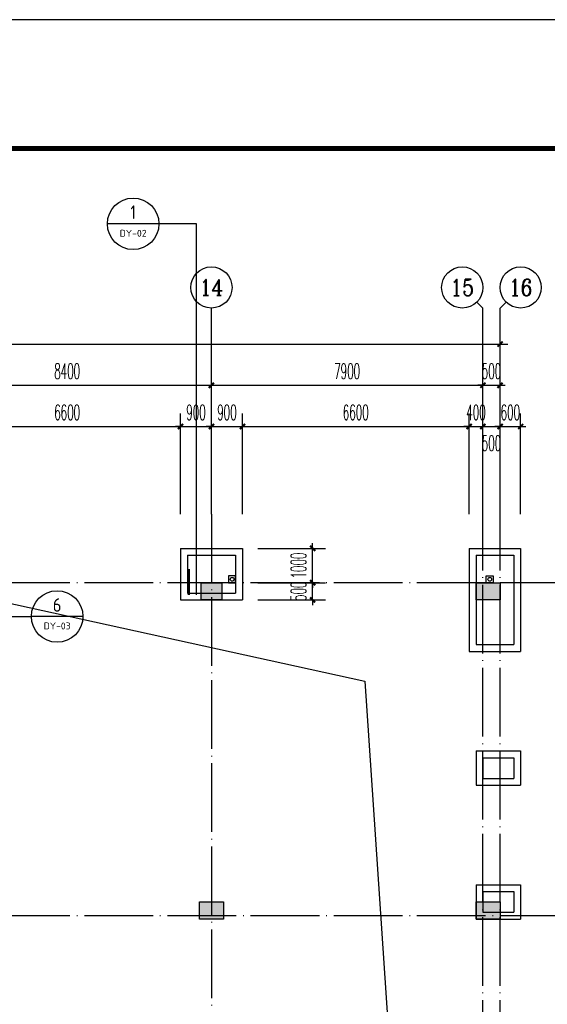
# Model space of a CAD drawing. Extents: x 1779708 to 7299578, y -1121471 to 88434.
# Tile 285 of 656: x 4510836 to 4526192, y -935125 to -906442. Entities that reach past the tile are written whole.
import ezdxf
from ezdxf.enums import TextEntityAlignment as Align

# ---------------------------------------------------------------- set-up
doc = ezdxf.new("R2010")
doc.units = 0
doc.header["$LTSCALE"] = 1000
doc.header["$MEASUREMENT"] = 0
doc.linetypes.add('DASH', pattern=[0.35, 0.25, -0.1])
doc.linetypes.add('DOTE', pattern=[2.42, 2, -0.2, 0.02, -0.2])
doc.layers.get('0').update_dxf_attribs({"linetype": 'CONTINUOUS'})
doc.layers.get('Defpoints').update_dxf_attribs({"linetype": 'CONTINUOUS'})
for name, color, linetype in [('11111111111111111111111111111', 50, 'DASH'), ('AXIS', 3, 'CONTINUOUS'), ('AXIS_TEXT', 7, 'CONTINUOUS'), ('DIM_IDEN', 3, 'CONTINUOUS'), ('DIM_污水', 3, 'CONTINUOUS'), ('DOTE', 1, 'DOTE'), ('P_PS_DIM', 1, 'CONTINUOUS'), ('PUB_DIM', 3, 'CONTINUOUS'), ('PUB_TEXT', 7, 'CONTINUOUS'), ('PUB_TITLE', 4, 'CONTINUOUS'), ('WALL', 255, 'CONTINUOUS'), ('修改', 6, 'CONTINUOUS'), ('墙柱', 2, 'CONTINUOUS'), ('室外构件', 4, 'CONTINUOUS')]:
    doc.layers.add(name, color=color, linetype=linetype)
doc.styles.add('_TCH_AXIS', font='COMPLEX', dxfattribs={"bigfont": 'GBCBIG'})
doc.styles.add('_TCH_DIM_T3', font='SIMPLEX.shx', dxfattribs={"width": 0.494118, "bigfont": 'GBCBIG.shx'})
doc.styles.add('COMPLEX', font='COMPLEX')
doc.styles.get("Standard").update_dxf_attribs({"font": 'GBENOR', "bigfont": 'GBCBIG'})
doc.dimstyles.new('_TCH_ARCH&&150', dxfattribs={"dimtxt": 446.25, "dimasz": 150, "dimexe": 375, "dimexo": 450, "dimgap": 189.375, "dimtad": 1, "dimdec": 0, "dimzin": 0, "dimdsep": 46, "dimtxsty": '_TCH_DIM_T3', "dimblk": 'ARCHTICK', "dimcen": 0.09, "dimdle": 225, "dimclrt": 7, "dimazin": 2, "dimtfac": 1, "dimtdec": 0, "dimtix": 1, "dimtmove": 2, "dimatfit": 3, "dimfxl": 250, "dimtolj": 1, "dimtzin": 0, "dimarcsym": 0})

# ---------------------------------------------------------------- blocks, each defined once
blk = doc.blocks.new('A$C36B43F05')
at = {"layer": 'PUB_TITLE'}
blk.add_lwpolyline([(0, 0), (126150, 0), (126150, 178350), (0, 178350)], close=True, dxfattribs=at)
at = {"layer": 'PUB_TITLE', "const_width": 150}
blk.add_lwpolyline([(1500, 1500), (124650, 1500), (124650, 174600), (1500, 174600)], close=True, dxfattribs=at)
blk = doc.blocks.new('_AXISO')
blk.add_circle((0, 0), 0.5)
at = {"layer": 'AXIS_TEXT', "style": 'COMPLEX', "width": 1.041667}
blk.add_attdef('A', text='', height=0.56, dxfattribs=at).set_placement((-0.25, -0.28), (0.25, -0.28), align=Align.FIT)
blk = doc.blocks.new('_ArchTick')
at = {"color": 0, "linetype": 'ByBlock', "const_width": 0.4}
blk.add_lwpolyline([(-0.5, -0.5), (0.5, 0.5)], dxfattribs=at)
blk = doc.blocks.new('*D6806')
at = {"layer": 'AXIS', "color": 0, "lineweight": -2, "transparency": 16777216}
for p, q in [((9200, 149650), (9200, 154525)), ((84800, 149650), (84800, 154525)), ((8975, 154150), (85025, 154150))]:
    blk.add_line(p, q, dxfattribs=at)
at = {"layer": 'Defpoints', "color": 0, "transparency": 16777216}
for p in [(84800, 154150), (9200, 149200), (84800, 149200)]:
    blk.add_point(p, dxfattribs=at)
at = {"layer": 'AXIS', "color": 0, "lineweight": -2, "transparency": 16777216, "xscale": 150, "yscale": 150, "zscale": 150, "rotation": 180}
blk.add_blockref('_ArchTick', (9200, 154150), dxfattribs=at)
at = {"layer": 'AXIS', "color": 0, "lineweight": -2, "transparency": 16777216, "xscale": 150, "yscale": 150, "zscale": 150}
blk.add_blockref('_ArchTick', (84800, 154150), dxfattribs=at)
at = {"layer": 'AXIS', "color": 7, "transparency": 16777216, "insert": (47000, 154563), "char_height": 446.2, "attachment_point": 5, "style": '_TCH_DIM_T3'}
blk.add_mtext('\\A1;75600', dxfattribs=at)
blk = doc.blocks.new('*D6819')
at = {"layer": 'AXIS', "color": 0, "lineweight": -2, "transparency": 16777216}
for p, q in [((68000, 149650), (68000, 153325)), ((76400, 149650), (76400, 153325)), ((67775, 152950), (76625, 152950))]:
    blk.add_line(p, q, dxfattribs=at)
at = {"layer": 'Defpoints', "color": 0, "transparency": 16777216}
for p in [(76400, 152950), (68000, 149200), (76400, 149200)]:
    blk.add_point(p, dxfattribs=at)
at = {"layer": 'AXIS', "color": 0, "lineweight": -2, "transparency": 16777216, "xscale": 150, "yscale": 150, "zscale": 150, "rotation": 180}
blk.add_blockref('_ArchTick', (68000, 152950), dxfattribs=at)
at = {"layer": 'AXIS', "color": 0, "lineweight": -2, "transparency": 16777216, "xscale": 150, "yscale": 150, "zscale": 150}
blk.add_blockref('_ArchTick', (76400, 152950), dxfattribs=at)
at = {"layer": 'AXIS', "color": 7, "transparency": 16777216, "insert": (72200, 153363), "char_height": 446.2, "attachment_point": 5, "style": '_TCH_DIM_T3'}
blk.add_mtext('\\A1;8400', dxfattribs=at)
blk = doc.blocks.new('*D6820')
at = {"layer": 'AXIS', "color": 0, "lineweight": -2, "transparency": 16777216}
for p, q in [((76400, 149650), (76400, 153325)), ((84300, 149650), (84300, 153325)), ((76175, 152950), (84525, 152950))]:
    blk.add_line(p, q, dxfattribs=at)
at = {"layer": 'Defpoints', "color": 0, "transparency": 16777216}
for p in [(84300, 152950), (76400, 149200), (84300, 149200)]:
    blk.add_point(p, dxfattribs=at)
at = {"layer": 'AXIS', "color": 0, "lineweight": -2, "transparency": 16777216, "xscale": 150, "yscale": 150, "zscale": 150, "rotation": 180}
blk.add_blockref('_ArchTick', (76400, 152950), dxfattribs=at)
at = {"layer": 'AXIS', "color": 0, "lineweight": -2, "transparency": 16777216, "xscale": 150, "yscale": 150, "zscale": 150}
blk.add_blockref('_ArchTick', (84300, 152950), dxfattribs=at)
at = {"layer": 'AXIS', "color": 7, "transparency": 16777216, "insert": (80350, 153363), "char_height": 446.2, "attachment_point": 5, "style": '_TCH_DIM_T3'}
blk.add_mtext('\\A1;7900', dxfattribs=at)
blk = doc.blocks.new('*D6821')
at = {"layer": 'AXIS', "color": 0, "lineweight": -2, "transparency": 16777216}
for p, q in [((84300, 149650), (84300, 153325)), ((84800, 149650), (84800, 153325)), ((84300, 152950), (84150, 152950)), ((84300, 152950), (84800, 152950)), ((84800, 152950), (84950, 152950))]:
    blk.add_line(p, q, dxfattribs=at)
at = {"layer": 'Defpoints', "color": 0, "transparency": 16777216}
for p in [(84800, 152950), (84300, 149200), (84800, 149200)]:
    blk.add_point(p, dxfattribs=at)
at = {"layer": 'AXIS', "color": 0, "lineweight": -2, "transparency": 16777216, "xscale": 150, "yscale": 150, "zscale": 150}
blk.add_blockref('_ArchTick', (84300, 152950), dxfattribs=at)
at = {"layer": 'AXIS', "color": 0, "lineweight": -2, "transparency": 16777216, "xscale": 150, "yscale": 150, "zscale": 150, "rotation": 180}
blk.add_blockref('_ArchTick', (84800, 152950), dxfattribs=at)
at = {"layer": 'AXIS', "color": 7, "transparency": 16777216, "insert": (84550, 153363), "char_height": 446.2, "attachment_point": 5, "style": '_TCH_DIM_T3'}
blk.add_mtext('\\A1;500', dxfattribs=at)
blk = doc.blocks.new('a1')
at = {"layer": '11111111111111111111111111111'}
for p, q in [((59122, 49136), (59122, 48936)), ((59322, 49136), (59122, 49136)), ((59322, 48936), (59322, 49136)), ((59122, 48936), (59322, 48936))]:
    blk.add_line(p, q, dxfattribs=at)
blk = doc.blocks.new('*D5183')
at = {"layer": 'Defpoints', "color": 0, "transparency": 16777216}
for p in [(4525417, -918293), (4524817, -921293), (4525417, -921293)]:
    blk.add_point(p, dxfattribs=at)
at = {"layer": 'PUB_DIM', "color": 0, "lineweight": -2, "transparency": 16777216}
for p, q in [((4524817, -920843), (4524817, -917918)), ((4525417, -920843), (4525417, -917918)), ((4524817, -918293), (4524667, -918293)), ((4524817, -918293), (4525417, -918293)), ((4525417, -918293), (4525567, -918293))]:
    blk.add_line(p, q, dxfattribs=at)
at = {"layer": 'PUB_DIM', "color": 0, "lineweight": -2, "transparency": 16777216, "xscale": 150, "yscale": 150, "zscale": 150}
blk.add_blockref('_ArchTick', (4524817, -918293), dxfattribs=at)
at = {"layer": 'PUB_DIM', "color": 0, "lineweight": -2, "transparency": 16777216, "xscale": 150, "yscale": 150, "zscale": 150, "rotation": 180}
blk.add_blockref('_ArchTick', (4525417, -918293), dxfattribs=at)
at = {"layer": 'PUB_DIM', "color": 7, "transparency": 16777216, "insert": (4525117, -917881), "char_height": 446.2, "attachment_point": 5, "style": '_TCH_DIM_T3'}
blk.add_mtext('\\A1;600', dxfattribs=at)
blk = doc.blocks.new('*D5184')
at = {"layer": 'Defpoints', "color": 0, "transparency": 16777216}
for p in [(4524817, -918293), (4524317, -921293), (4524817, -921293)]:
    blk.add_point(p, dxfattribs=at)
at = {"layer": 'PUB_DIM', "color": 0, "lineweight": -2, "transparency": 16777216}
for p, q in [((4524317, -920843), (4524317, -917918)), ((4524817, -920843), (4524817, -917918)), ((4524092, -918293), (4525042, -918293))]:
    blk.add_line(p, q, dxfattribs=at)
at = {"layer": 'PUB_DIM', "color": 0, "lineweight": -2, "transparency": 16777216, "xscale": 150, "yscale": 150, "zscale": 150, "rotation": 180}
blk.add_blockref('_ArchTick', (4524317, -918293), dxfattribs=at)
at = {"layer": 'PUB_DIM', "color": 0, "lineweight": -2, "transparency": 16777216, "xscale": 150, "yscale": 150, "zscale": 150}
blk.add_blockref('_ArchTick', (4524817, -918293), dxfattribs=at)
at = {"layer": 'PUB_DIM', "color": 7, "transparency": 16777216, "insert": (4524567, -918781), "char_height": 446.2, "attachment_point": 5, "style": '_TCH_DIM_T3'}
blk.add_mtext('\\A1;500', dxfattribs=at)
blk = doc.blocks.new('*D5185')
at = {"layer": 'Defpoints', "color": 0, "transparency": 16777216}
for p in [(4524317, -918293), (4523917, -921293), (4524317, -921293)]:
    blk.add_point(p, dxfattribs=at)
at = {"layer": 'PUB_DIM', "color": 0, "lineweight": -2, "transparency": 16777216}
for p, q in [((4523917, -920843), (4523917, -917918)), ((4524317, -920843), (4524317, -917918)), ((4523917, -918293), (4523767, -918293)), ((4523917, -918293), (4524317, -918293)), ((4524317, -918293), (4524467, -918293))]:
    blk.add_line(p, q, dxfattribs=at)
at = {"layer": 'PUB_DIM', "color": 0, "lineweight": -2, "transparency": 16777216, "xscale": 150, "yscale": 150, "zscale": 150}
blk.add_blockref('_ArchTick', (4523917, -918293), dxfattribs=at)
at = {"layer": 'PUB_DIM', "color": 0, "lineweight": -2, "transparency": 16777216, "xscale": 150, "yscale": 150, "zscale": 150, "rotation": 180}
blk.add_blockref('_ArchTick', (4524317, -918293), dxfattribs=at)
at = {"layer": 'PUB_DIM', "color": 7, "transparency": 16777216, "insert": (4524117, -917881), "char_height": 446.2, "attachment_point": 5, "style": '_TCH_DIM_T3'}
blk.add_mtext('\\A1;400', dxfattribs=at)
blk = doc.blocks.new('*D5186')
at = {"layer": 'Defpoints', "color": 0, "transparency": 16777216}
for p in [(4523917, -918293), (4517317, -921293), (4523917, -921293)]:
    blk.add_point(p, dxfattribs=at)
at = {"layer": 'PUB_DIM', "color": 0, "lineweight": -2, "transparency": 16777216}
for p, q in [((4517317, -920843), (4517317, -917918)), ((4523917, -920843), (4523917, -917918)), ((4517092, -918293), (4524142, -918293))]:
    blk.add_line(p, q, dxfattribs=at)
at = {"layer": 'PUB_DIM', "color": 0, "lineweight": -2, "transparency": 16777216, "xscale": 150, "yscale": 150, "zscale": 150, "rotation": 180}
blk.add_blockref('_ArchTick', (4517317, -918293), dxfattribs=at)
at = {"layer": 'PUB_DIM', "color": 0, "lineweight": -2, "transparency": 16777216, "xscale": 150, "yscale": 150, "zscale": 150}
blk.add_blockref('_ArchTick', (4523917, -918293), dxfattribs=at)
at = {"layer": 'PUB_DIM', "color": 7, "transparency": 16777216, "insert": (4520617, -917881), "char_height": 446.2, "attachment_point": 5, "style": '_TCH_DIM_T3'}
blk.add_mtext('\\A1;6600', dxfattribs=at)
blk = doc.blocks.new('*D5187')
at = {"layer": 'Defpoints', "color": 0, "transparency": 16777216}
for p in [(4517317, -918293), (4516417, -921293), (4517317, -921293)]:
    blk.add_point(p, dxfattribs=at)
at = {"layer": 'PUB_DIM', "color": 0, "lineweight": -2, "transparency": 16777216}
for p, q in [((4516417, -920843), (4516417, -917918)), ((4517317, -920843), (4517317, -917918)), ((4516417, -918293), (4516267, -918293)), ((4516417, -918293), (4517317, -918293)), ((4517317, -918293), (4517467, -918293))]:
    blk.add_line(p, q, dxfattribs=at)
at = {"layer": 'PUB_DIM', "color": 0, "lineweight": -2, "transparency": 16777216, "xscale": 150, "yscale": 150, "zscale": 150}
blk.add_blockref('_ArchTick', (4516417, -918293), dxfattribs=at)
at = {"layer": 'PUB_DIM', "color": 0, "lineweight": -2, "transparency": 16777216, "xscale": 150, "yscale": 150, "zscale": 150, "rotation": 180}
blk.add_blockref('_ArchTick', (4517317, -918293), dxfattribs=at)
at = {"layer": 'PUB_DIM', "color": 7, "transparency": 16777216, "insert": (4516867, -917881), "char_height": 446.2, "attachment_point": 5, "style": '_TCH_DIM_T3'}
blk.add_mtext('\\A1;900', dxfattribs=at)
blk = doc.blocks.new('*D5188')
at = {"layer": 'Defpoints', "color": 0, "transparency": 16777216}
for p in [(4516417, -918293), (4515517, -921293), (4516417, -921293)]:
    blk.add_point(p, dxfattribs=at)
at = {"layer": 'PUB_DIM', "color": 0, "lineweight": -2, "transparency": 16777216}
for p, q in [((4515517, -920843), (4515517, -917918)), ((4516417, -920843), (4516417, -917918)), ((4515517, -918293), (4515367, -918293)), ((4515517, -918293), (4516417, -918293)), ((4516417, -918293), (4516567, -918293))]:
    blk.add_line(p, q, dxfattribs=at)
at = {"layer": 'PUB_DIM', "color": 0, "lineweight": -2, "transparency": 16777216, "xscale": 150, "yscale": 150, "zscale": 150}
blk.add_blockref('_ArchTick', (4515517, -918293), dxfattribs=at)
at = {"layer": 'PUB_DIM', "color": 0, "lineweight": -2, "transparency": 16777216, "xscale": 150, "yscale": 150, "zscale": 150, "rotation": 180}
blk.add_blockref('_ArchTick', (4516417, -918293), dxfattribs=at)
at = {"layer": 'PUB_DIM', "color": 7, "transparency": 16777216, "insert": (4515967, -917881), "char_height": 446.2, "attachment_point": 5, "style": '_TCH_DIM_T3'}
blk.add_mtext('\\A1;900', dxfattribs=at)
blk = doc.blocks.new('*D5189')
at = {"layer": 'Defpoints', "color": 0, "transparency": 16777216}
for p in [(4515517, -918293), (4508917, -921293), (4515517, -921293)]:
    blk.add_point(p, dxfattribs=at)
at = {"layer": 'PUB_DIM', "color": 0, "lineweight": -2, "transparency": 16777216}
for p, q in [((4508917, -920843), (4508917, -917918)), ((4515517, -920843), (4515517, -917918)), ((4508692, -918293), (4515742, -918293))]:
    blk.add_line(p, q, dxfattribs=at)
at = {"layer": 'PUB_DIM', "color": 0, "lineweight": -2, "transparency": 16777216, "xscale": 150, "yscale": 150, "zscale": 150, "rotation": 180}
blk.add_blockref('_ArchTick', (4508917, -918293), dxfattribs=at)
at = {"layer": 'PUB_DIM', "color": 0, "lineweight": -2, "transparency": 16777216, "xscale": 150, "yscale": 150, "zscale": 150}
blk.add_blockref('_ArchTick', (4515517, -918293), dxfattribs=at)
at = {"layer": 'PUB_DIM', "color": 7, "transparency": 16777216, "insert": (4512217, -917881), "char_height": 446.2, "attachment_point": 5, "style": '_TCH_DIM_T3'}
blk.add_mtext('\\A1;6600', dxfattribs=at)
blk = doc.blocks.new('*D6436')
at = {"layer": 'Defpoints', "color": 0, "transparency": 16777216}
for p in [(4517317, -922843), (4519362, -922843), (4517317, -923343)]:
    blk.add_point(p, dxfattribs=at)
at = {"layer": 'PUB_DIM', "color": 0, "lineweight": -2, "transparency": 16777216}
for p, q in [((4519362, -922843), (4519362, -922693)), ((4517767, -922843), (4519737, -922843)), ((4519362, -923343), (4519362, -922843)), ((4517767, -923343), (4519737, -923343)), ((4519362, -923343), (4519362, -923493))]:
    blk.add_line(p, q, dxfattribs=at)
at = {"layer": 'PUB_DIM', "color": 0, "lineweight": -2, "transparency": 16777216, "xscale": 150, "yscale": 150, "zscale": 150}
for p, rotation in [((4519362, -922843), 270), ((4519362, -923343), 90)]:
    blk.add_blockref('_ArchTick', p, dxfattribs=dict(at, rotation=rotation))
at = {"layer": 'PUB_DIM', "color": 7, "transparency": 16777216, "insert": (4518949, -923093), "char_height": 446.2, "attachment_point": 5, "rotation": 90, "style": '_TCH_DIM_T3'}
blk.add_mtext('\\A1;500', dxfattribs=at)
blk = doc.blocks.new('*D6437')
at = {"layer": 'Defpoints', "color": 0, "transparency": 16777216}
for p in [(4517317, -921843), (4519362, -921843), (4517317, -922843)]:
    blk.add_point(p, dxfattribs=at)
at = {"layer": 'PUB_DIM', "color": 0, "lineweight": -2, "transparency": 16777216}
for p, q in [((4517767, -921843), (4519737, -921843)), ((4519362, -921843), (4519362, -921693)), ((4519362, -922843), (4519362, -921843)), ((4517767, -922843), (4519737, -922843)), ((4519362, -922843), (4519362, -922993))]:
    blk.add_line(p, q, dxfattribs=at)
at = {"layer": 'PUB_DIM', "color": 0, "lineweight": -2, "transparency": 16777216, "xscale": 150, "yscale": 150, "zscale": 150}
for p, rotation in [((4519362, -921843), 270), ((4519362, -922843), 90)]:
    blk.add_blockref('_ArchTick', p, dxfattribs=dict(at, rotation=rotation))
at = {"layer": 'PUB_DIM', "color": 7, "transparency": 16777216, "insert": (4518949, -922343), "char_height": 446.2, "attachment_point": 5, "rotation": 90, "style": '_TCH_DIM_T3'}
blk.add_mtext('\\A1;1000', dxfattribs=at)
blk = doc.blocks.new('A$C159220C3')
at = {"layer": 'AXIS'}
for p, q in [((76400, 149200), (76400, 155200)), ((84124.3, 155375.7), (84300, 155200)), ((84300, 149200), (84300, 155200)), ((84975.7, 155375.7), (84800, 155200)), ((84800, 149200), (84800, 155200))]:
    blk.add_line(p, q, dxfattribs=at)
at = {"layer": 'DOTE'}
for p, q in [((76400, 149200), (76400, 7200)), ((84300, 7200), (84300, 149200)), ((84800, 7200), (84800, 149200)), ((86800, 147200), (7200, 147200)), ((86800, 137500), (7200, 137500))]:
    blk.add_line(p, q, dxfattribs=at)
at = {"layer": 'AXIS'}
ref = blk.add_blockref('_AXISO', (76400, 155800), dxfattribs=dict(at, xscale=1200, yscale=1200, zscale=1200))
ref.add_attrib('A', '14', dxfattribs={"layer": 'AXIS_TEXT', "height": 471.11, "style": '_TCH_AXIS'}).set_placement((76052.3, 155564.4), (76747.7, 155564.4), align=Align.FIT)
ref = blk.add_blockref('_AXISO', (83700, 155800), dxfattribs=dict(at, xscale=1200, yscale=1200, zscale=1200))
ref.add_attrib('A', '15', dxfattribs={"layer": 'AXIS_TEXT', "height": 481.71, "style": '_TCH_AXIS', "width": 1.034483}).set_placement((83355.9, 155559.1), (84044.1, 155559.1), align=Align.FIT)
ref = blk.add_blockref('_AXISO', (85400, 155800), dxfattribs=dict(at, xscale=1200, yscale=1200, zscale=1200))
ref.add_attrib('A', '16', dxfattribs={"layer": 'AXIS_TEXT', "height": 492.67, "style": '_TCH_AXIS'}).set_placement((85059.8, 155553.7), (85740.2, 155553.7), align=Align.FIT)
for p1, p2, distance, picture, middle in [((9200, 149200), (84800, 149200), 4950, '*D6806', (47000, 154562.5)), ((68000, 149200), (76400, 149200), 3750, '*D6819', (72200, 153362.5)), ((76400, 149200), (84300, 149200), 3750, '*D6820', (80350, 153362.5)), ((84300, 149200), (84800, 149200), 3750, '*D6821', (84550, 153362.5))]:
    dim = blk.add_aligned_dim(p1=p1, p2=p2, distance=distance, dimstyle='_TCH_ARCH&&150', dxfattribs=at)
    dim.commit()
    dim.dimension.update_dxf_attribs({"geometry": picture, "text_midpoint": middle})

msp = doc.modelspace()

# ---------------------------------------------------------------- hatches: boundary and pattern name
at = {"layer": '墙柱'}
h = msp.add_hatch(color=256, dxfattribs=at)
h.paths.add_polyline_path([(4476347.1, -937943.3), (4476347.1, -938243.3), (4475447.1, -938243.3), (4475447.1, -937943.3)])
h.paths.add_polyline_path([(4474277.1, -935643.3), (4474877.1, -935643.3), (4474877.1, -936043.3), (4474277.1, -936043.3)])
h.paths.add_polyline_path([(4524317.1, -1005043.3), (4524917.1, -1005043.3), (4524917.1, -1005643.3), (4524317.1, -1005643.3)])
h.paths.add_polyline_path([(4516217.1, -1005043.3), (4516817.1, -1005043.3), (4516817.1, -1005643.3), (4516217.1, -1005643.3)])
h.paths.add_polyline_path([(4524317.1, -995843.3), (4524917.1, -995843.3), (4524917.1, -996443.3), (4524317.1, -996443.3)])
h.paths.add_polyline_path([(4516217.1, -995843.3), (4516817.1, -995843.3), (4516817.1, -996443.3), (4516217.1, -996443.3)])
h.paths.add_polyline_path([(4524317.1, -987243.3), (4524917.1, -987243.3), (4524917.1, -987843.3), (4524317.1, -987843.3)])
h.paths.add_polyline_path([(4516217.1, -987243.3), (4516817.1, -987243.3), (4516817.1, -987843.3), (4516217.1, -987843.3)])
h.paths.add_polyline_path([(4524317.1, -978043.3), (4524917.1, -978043.3), (4524917.1, -978643.3), (4524317.1, -978643.3)])
h.paths.add_polyline_path([(4516217.1, -978043.3), (4516817.1, -978043.3), (4516817.1, -978643.3), (4516217.1, -978643.3)])
h.paths.add_polyline_path([(4449717.1, -973843.3), (4450217.1, -973843.3), (4450217.1, -973343.3), (4449717.1, -973343.3)])
h.paths.add_polyline_path([(4449717.1, -967593.3), (4450217.1, -967593.3), (4450217.1, -967093.3), (4449717.1, -967093.3)])
h.paths.add_polyline_path([(4449717.1, -961043.3), (4450217.1, -961043.3), (4450217.1, -960543.3), (4449717.1, -960543.3)])
h.paths.add_polyline_path([(4524117.1, -932143.3), (4524817.1, -932143.3), (4524817.1, -932643.3), (4524117.1, -932643.3)])
h.paths.add_polyline_path([(4474067.1, -964543.3), (4474767.1, -964543.3), (4474767.1, -964043.3), (4474067.1, -964043.3)])
h.paths.add_polyline_path([(4516067.1, -932143.3), (4516767.1, -932143.3), (4516767.1, -932643.3), (4516067.1, -932643.3)])
h.paths.add_polyline_path([(4474067.1, -932143.3), (4474767.1, -932143.3), (4474767.1, -932643.3), (4474067.1, -932643.3)])
h.paths.add_polyline_path([(4449717.1, -955193.3), (4450217.1, -955193.3), (4450217.1, -954693.3), (4449717.1, -954693.3)])
h.paths.add_polyline_path([(4503717.1, -922843.3), (4504217.1, -922843.3), (4504217.1, -923343.3), (4503717.1, -923343.3)])
h.paths.add_polyline_path([(4465817.1, -973843.3), (4466317.1, -973843.3), (4466317.1, -973343.3), (4465817.1, -973343.3)])
h.paths.add_polyline_path([(4474117.1, -973843.3), (4474717.1, -973843.3), (4474717.1, -973343.3), (4474117.1, -973343.3)])
h.paths.add_polyline_path([(4491217.1, -964643.3), (4491817.1, -964643.3), (4491817.1, -964043.3), (4491217.1, -964043.3)])
h.paths.add_polyline_path([(4507717.1, -955843.3), (4508317.1, -955843.3), (4508317.1, -955243.3), (4507717.1, -955243.3)])
h.paths.add_polyline_path([(4462217.1, -967693.3), (4462717.1, -967693.3), (4462717.1, -966993.3), (4462217.1, -966993.3)])
h.paths.add_polyline_path([(4515917.1, -959943.3), (4516417.1, -959943.3), (4516417.1, -959443.3), (4515917.1, -959443.3)])
h.paths.add_polyline_path([(4465717.1, -935643.3), (4466317.1, -935643.3), (4466317.1, -936143.3), (4465717.1, -936143.3)])
h.paths.add_polyline_path([(4469917.1, -942243.3), (4470417.1, -942243.3), (4470417.1, -942743.3), (4469917.1, -942743.3)])
h.paths.add_polyline_path([(4469917.1, -948843.3), (4470417.1, -948843.3), (4470417.1, -949343.3), (4469917.1, -949343.3)])
h.paths.add_polyline_path([(4462217.1, -954593.3), (4462717.1, -954593.3), (4462717.1, -955293.3), (4462217.1, -955293.3)])
h.paths.add_polyline_path([(4469917.1, -961043.3), (4470417.1, -961043.3), (4470417.1, -960543.3), (4469917.1, -960543.3)])
h.paths.add_polyline_path([(4462217.1, -973843.3), (4462717.1, -973843.3), (4462717.1, -973343.3), (4462217.1, -973343.3)])
h.paths.add_polyline_path([(4504117.1, -947343.3), (4503617.1, -947343.3), (4503617.1, -947843.3), (4504117.1, -947843.3)])
h.paths.add_polyline_path([(4524117.1, -964543.3), (4524817.1, -964543.3), (4524817.1, -964043.3), (4524117.1, -964043.3)])
h.paths.add_polyline_path([(4457617.1, -935643.3), (4458117.1, -935643.3), (4458117.1, -936143.3), (4457617.1, -936143.3)])
h.paths.add_polyline_path([(4516067.1, -947243.3), (4516767.1, -947243.3), (4516767.1, -947843.3), (4516067.1, -947843.3)])
h.paths.add_polyline_path([(4524117.1, -947843.3), (4524817.1, -947843.3), (4524817.1, -947243.3), (4524117.1, -947243.3)])
h.paths.add_polyline_path([(4507717.1, -947843.3), (4508317.1, -947843.3), (4508317.1, -947243.3), (4507717.1, -947243.3)])
h.paths.add_polyline_path([(4515917.1, -955743.3), (4516417.1, -955743.3), (4516417.1, -955243.3), (4515917.1, -955243.3)])
h.paths.add_polyline_path([(4503617.1, -955743.3), (4504117.1, -955743.3), (4504117.1, -955243.3), (4503617.1, -955243.3)])
h.paths.add_polyline_path([(4499367.1, -935643.3), (4499867.1, -935643.3), (4499867.1, -936143.3), (4499367.1, -936143.3)])
h.paths.add_polyline_path([(4495417.1, -973843.3), (4495917.1, -973843.3), (4495917.1, -973343.3), (4495417.1, -973343.3)])
h.paths.add_polyline_path([(4491717.1, -961043.3), (4491217.1, -961043.3), (4491217.1, -960543.3), (4491717.1, -960543.3)])
h.paths.add_polyline_path([(4491717.1, -973843.3), (4491217.1, -973843.3), (4491217.1, -973343.3), (4491717.1, -973343.3)])
h.paths.add_polyline_path([(4474117.1, -961043.3), (4474617.1, -961043.3), (4474617.1, -960543.3), (4474117.1, -960543.3)])
h.paths.add_polyline_path([(4469917.1, -954693.3), (4470417.1, -954693.3), (4470417.1, -955193.3), (4469917.1, -955193.3)])
h.paths.add_polyline_path([(4462217.1, -960343.3), (4462717.1, -960343.3), (4462717.1, -961043.3), (4462217.1, -961043.3)])
h.paths.add_polyline_path([(4465717.1, -948843.3), (4466317.1, -948843.3), (4466317.1, -949343.3), (4465717.1, -949343.3)])
h.paths.add_polyline_path([(4457317.1, -948843.3), (4457917.1, -948843.3), (4457917.1, -949343.3), (4457317.1, -949343.3)])
h.paths.add_polyline_path([(4449717.1, -948843.3), (4450217.1, -948843.3), (4450217.1, -949343.3), (4449717.1, -949343.3)])
h.paths.add_polyline_path([(4465717.1, -942143.3), (4466317.1, -942143.3), (4466317.1, -942743.3), (4465717.1, -942743.3)])
h.paths.add_polyline_path([(4457617.1, -942143.3), (4458117.1, -942143.3), (4458117.1, -942743.3), (4457617.1, -942743.3)])
h.paths.add_polyline_path([(4524117.1, -961343.3), (4524817.1, -961343.3), (4524817.1, -960843.3), (4524117.1, -960843.3)])
h.paths.add_polyline_path([(4524317.1, -973843.3), (4524817.1, -973843.3), (4524817.1, -973343.3), (4524317.1, -973343.3)])
h.paths.add_polyline_path([(4516067.1, -964743.3), (4516767.1, -964743.3), (4516767.1, -964043.3), (4516067.1, -964043.3)])
h.paths.add_polyline_path([(4516017.1, -973843.3), (4516817.1, -973843.3), (4516817.1, -973343.3), (4516017.1, -973343.3)])
h.paths.add_polyline_path([(4507667.1, -964743.3), (4508367.1, -964743.3), (4508367.1, -964043.3), (4507667.1, -964043.3)])
h.paths.add_polyline_path([(4507717.1, -973843.3), (4508317.1, -973843.3), (4508317.1, -973343.3), (4507717.1, -973343.3)])
h.paths.add_polyline_path([(4499367.1, -961043.3), (4499867.1, -961043.3), (4499867.1, -960543.3), (4499367.1, -960543.3)])
h.paths.add_polyline_path([(4499267.1, -964543.3), (4499967.1, -964543.3), (4499967.1, -964043.3), (4499267.1, -964043.3)])
h.paths.add_polyline_path([(4499367.1, -973843.3), (4499867.1, -973843.3), (4499867.1, -973343.3), (4499367.1, -973343.3)])
h.paths.add_polyline_path([(4482317.1, -961043.3), (4482817.1, -961043.3), (4482817.1, -960543.3), (4482317.1, -960543.3)])
h.paths.add_polyline_path([(4482217.1, -964643.3), (4482817.1, -964643.3), (4482817.1, -964043.3), (4482217.1, -964043.3)])
h.paths.add_polyline_path([(4465717.1, -964643.3), (4466317.1, -964643.3), (4466317.1, -964043.3), (4465717.1, -964043.3)])
h.paths.add_polyline_path([(4482317.1, -973843.3), (4482817.1, -973843.3), (4482817.1, -973343.3), (4482317.1, -973343.3)])
h.paths.add_polyline_path([(4516067.1, -935643.3), (4516767.1, -935643.3), (4516767.1, -936243.3), (4516067.1, -936243.3)])
h.paths.add_polyline_path([(4524117.1, -922843.3), (4524817.1, -922843.3), (4524817.1, -923343.3), (4524117.1, -923343.3)])
h.paths.add_polyline_path([(4516117.1, -922843.3), (4516717.1, -922843.3), (4516717.1, -923343.3), (4516117.1, -923343.3)])
h.paths.add_polyline_path([(4507717.1, -935643.3), (4508317.1, -935643.3), (4508317.1, -936243.3), (4507717.1, -936243.3)])
h.paths.add_polyline_path([(4507667.1, -932143.3), (4508367.1, -932143.3), (4508367.1, -932643.3), (4507667.1, -932643.3)])
h.paths.add_polyline_path([(4507767.1, -922843.3), (4508267.1, -922843.3), (4508267.1, -923343.3), (4507767.1, -923343.3)])
h.paths.add_polyline_path([(4499317.1, -932043.3), (4499917.1, -932043.3), (4499917.1, -932643.3), (4499317.1, -932643.3)])
h.paths.add_polyline_path([(4499317.1, -922843.3), (4499917.1, -922843.3), (4499917.1, -923343.3), (4499317.1, -923343.3)])
h.paths.add_polyline_path([(4491217.1, -935643.3), (4491717.1, -935643.3), (4491717.1, -936143.3), (4491217.1, -936143.3)])
h.paths.add_polyline_path([(4491217.1, -932043.3), (4491817.1, -932043.3), (4491817.1, -932643.3), (4491217.1, -932643.3)])
h.paths.add_polyline_path([(4482317.1, -935643.3), (4482817.1, -935643.3), (4482817.1, -936143.3), (4482317.1, -936143.3)])
h.paths.add_polyline_path([(4482217.1, -932043.3), (4482817.1, -932043.3), (4482817.1, -932643.3), (4482217.1, -932643.3)])
h.paths.add_polyline_path([(4449217.1, -935343.3), (4449917.1, -935343.3), (4449917.1, -935843.3), (4449217.1, -935843.3)])
h.paths.add_polyline_path([(4449217.1, -932143.3), (4449917.1, -932143.3), (4449917.1, -932643.3), (4449217.1, -932643.3)])
h.paths.add_polyline_path([(4457267.1, -932143.3), (4457967.1, -932143.3), (4457967.1, -932643.3), (4457267.1, -932643.3)])
h.paths.add_polyline_path([(4465717.1, -932043.3), (4466317.1, -932043.3), (4466317.1, -932643.3), (4465717.1, -932643.3)])
h.paths.add_polyline_path([(4491217.1, -922843.3), (4491717.1, -922843.3), (4491717.1, -923343.3), (4491217.1, -923343.3)])
h.paths.add_polyline_path([(4482317.1, -922843.3), (4482817.1, -922843.3), (4482817.1, -923343.3), (4482317.1, -923343.3)])
h.paths.add_polyline_path([(4474117.1, -922843.3), (4474717.1, -922843.3), (4474717.1, -923343.3), (4474117.1, -923343.3)])
h.paths.add_polyline_path([(4465717.1, -922843.3), (4466317.1, -922843.3), (4466317.1, -923343.3), (4465717.1, -923343.3)])
h.paths.add_polyline_path([(4457267.1, -922843.3), (4457967.1, -922843.3), (4457967.1, -923343.3), (4457267.1, -923343.3)])
h.paths.add_polyline_path([(4449217.1, -922843.3), (4449717.1, -922843.3), (4449717.1, -923343.3), (4449217.1, -923343.3)])
h.paths.add_polyline_path([(4524117.1, -935643.3), (4524817.1, -935643.3), (4524817.1, -936243.3), (4524117.1, -936243.3)])
h.paths.add_polyline_path([(4449717.1, -1009843.3), (4450217.1, -1009843.3), (4450217.1, -1010343.3), (4449717.1, -1010343.3)])
h.paths.add_polyline_path([(4449717.1, -1016093.3), (4450217.1, -1016093.3), (4450217.1, -1016593.3), (4449717.1, -1016593.3)])
h.paths.add_polyline_path([(4449717.1, -1022643.3), (4450217.1, -1022643.3), (4450217.1, -1023143.3), (4449717.1, -1023143.3)])
h.paths.add_polyline_path([(4524117.1, -1051543.3), (4524817.1, -1051543.3), (4524817.1, -1051043.3), (4524117.1, -1051043.3)])
h.paths.add_polyline_path([(4474067.1, -1019143.3), (4474767.1, -1019143.3), (4474767.1, -1019643.3), (4474067.1, -1019643.3)])
h.paths.add_polyline_path([(4516067.1, -1051543.3), (4516767.1, -1051543.3), (4516767.1, -1051043.3), (4516067.1, -1051043.3)])
h.paths.add_polyline_path([(4474067.1, -1051543.3), (4474767.1, -1051543.3), (4474767.1, -1051043.3), (4474067.1, -1051043.3)])
h.paths.add_polyline_path([(4449717.1, -1028493.3), (4450217.1, -1028493.3), (4450217.1, -1028993.3), (4449717.1, -1028993.3)])
h.paths.add_polyline_path([(4476347.1, -1045743.3), (4476347.1, -1045443.3), (4475447.1, -1045443.3), (4475447.1, -1045743.3)])
h.paths.add_polyline_path([(4503717.1, -1060843.3), (4504217.1, -1060843.3), (4504217.1, -1060343.3), (4503717.1, -1060343.3)])
h.paths.add_polyline_path([(4465817.1, -1009843.3), (4466317.1, -1009843.3), (4466317.1, -1010343.3), (4465817.1, -1010343.3)])
h.paths.add_polyline_path([(4474117.1, -1009843.3), (4474717.1, -1009843.3), (4474717.1, -1010343.3), (4474117.1, -1010343.3)])
h.paths.add_polyline_path([(4491217.1, -1019043.3), (4491817.1, -1019043.3), (4491817.1, -1019643.3), (4491217.1, -1019643.3)])
h.paths.add_polyline_path([(4507717.1, -1027843.3), (4508317.1, -1027843.3), (4508317.1, -1028443.3), (4507717.1, -1028443.3)])
h.paths.add_polyline_path([(4462217.1, -1015993.3), (4462717.1, -1015993.3), (4462717.1, -1016693.3), (4462217.1, -1016693.3)])
h.paths.add_polyline_path([(4515917.1, -1023743.3), (4516417.1, -1023743.3), (4516417.1, -1024243.3), (4515917.1, -1024243.3)])
h.paths.add_polyline_path([(4465717.1, -1048043.3), (4466317.1, -1048043.3), (4466317.1, -1047543.3), (4465717.1, -1047543.3)])
h.paths.add_polyline_path([(4469917.1, -1041443.3), (4470417.1, -1041443.3), (4470417.1, -1040943.3), (4469917.1, -1040943.3)])
h.paths.add_polyline_path([(4469917.1, -1034843.3), (4470417.1, -1034843.3), (4470417.1, -1034343.3), (4469917.1, -1034343.3)])
h.paths.add_polyline_path([(4462217.1, -1029093.3), (4462717.1, -1029093.3), (4462717.1, -1028393.3), (4462217.1, -1028393.3)])
h.paths.add_polyline_path([(4469917.1, -1022643.3), (4470417.1, -1022643.3), (4470417.1, -1023143.3), (4469917.1, -1023143.3)])
h.paths.add_polyline_path([(4462217.1, -1009843.3), (4462717.1, -1009843.3), (4462717.1, -1010343.3), (4462217.1, -1010343.3)])
h.paths.add_polyline_path([(4504117.1, -1036343.3), (4503617.1, -1036343.3), (4503617.1, -1035843.3), (4504117.1, -1035843.3)])
h.paths.add_polyline_path([(4524117.1, -1019143.3), (4524817.1, -1019143.3), (4524817.1, -1019643.3), (4524117.1, -1019643.3)])
h.paths.add_polyline_path([(4457617.1, -1048043.3), (4458117.1, -1048043.3), (4458117.1, -1047543.3), (4457617.1, -1047543.3)])
h.paths.add_polyline_path([(4516067.1, -1036443.3), (4516767.1, -1036443.3), (4516767.1, -1035843.3), (4516067.1, -1035843.3)])
h.paths.add_polyline_path([(4524117.1, -1035843.3), (4524817.1, -1035843.3), (4524817.1, -1036443.3), (4524117.1, -1036443.3)])
h.paths.add_polyline_path([(4507717.1, -1035843.3), (4508317.1, -1035843.3), (4508317.1, -1036443.3), (4507717.1, -1036443.3)])
h.paths.add_polyline_path([(4515917.1, -1027943.3), (4516417.1, -1027943.3), (4516417.1, -1028443.3), (4515917.1, -1028443.3)])
h.paths.add_polyline_path([(4503617.1, -1027943.3), (4504117.1, -1027943.3), (4504117.1, -1028443.3), (4503617.1, -1028443.3)])
h.paths.add_polyline_path([(4499367.1, -1048043.3), (4499867.1, -1048043.3), (4499867.1, -1047543.3), (4499367.1, -1047543.3)])
h.paths.add_polyline_path([(4495417.1, -1009843.3), (4495917.1, -1009843.3), (4495917.1, -1010343.3), (4495417.1, -1010343.3)])
h.paths.add_polyline_path([(4491717.1, -1022643.3), (4491217.1, -1022643.3), (4491217.1, -1023143.3), (4491717.1, -1023143.3)])
h.paths.add_polyline_path([(4491717.1, -1009843.3), (4491217.1, -1009843.3), (4491217.1, -1010343.3), (4491717.1, -1010343.3)])
h.paths.add_polyline_path([(4474117.1, -1022643.3), (4474617.1, -1022643.3), (4474617.1, -1023143.3), (4474117.1, -1023143.3)])
h.paths.add_polyline_path([(4469917.1, -1028993.3), (4470417.1, -1028993.3), (4470417.1, -1028493.3), (4469917.1, -1028493.3)])
h.paths.add_polyline_path([(4462217.1, -1023343.3), (4462717.1, -1023343.3), (4462717.1, -1022643.3), (4462217.1, -1022643.3)])
h.paths.add_polyline_path([(4465717.1, -1034843.3), (4466317.1, -1034843.3), (4466317.1, -1034343.3), (4465717.1, -1034343.3)])
h.paths.add_polyline_path([(4457317.1, -1034843.3), (4457917.1, -1034843.3), (4457917.1, -1034343.3), (4457317.1, -1034343.3)])
h.paths.add_polyline_path([(4449717.1, -1034843.3), (4450217.1, -1034843.3), (4450217.1, -1034343.3), (4449717.1, -1034343.3)])
h.paths.add_polyline_path([(4465717.1, -1041543.3), (4466317.1, -1041543.3), (4466317.1, -1040943.3), (4465717.1, -1040943.3)])
h.paths.add_polyline_path([(4457617.1, -1041543.3), (4458117.1, -1041543.3), (4458117.1, -1040943.3), (4457617.1, -1040943.3)])
h.paths.add_polyline_path([(4524117.1, -1022343.3), (4524817.1, -1022343.3), (4524817.1, -1022843.3), (4524117.1, -1022843.3)])
h.paths.add_polyline_path([(4524317.1, -1009843.3), (4524817.1, -1009843.3), (4524817.1, -1010343.3), (4524317.1, -1010343.3)])
h.paths.add_polyline_path([(4516067.1, -1018943.3), (4516767.1, -1018943.3), (4516767.1, -1019643.3), (4516067.1, -1019643.3)])
h.paths.add_polyline_path([(4516017.1, -1009843.3), (4516817.1, -1009843.3), (4516817.1, -1010343.3), (4516017.1, -1010343.3)])
h.paths.add_polyline_path([(4507667.1, -1018943.3), (4508367.1, -1018943.3), (4508367.1, -1019643.3), (4507667.1, -1019643.3)])
h.paths.add_polyline_path([(4507717.1, -1009843.3), (4508317.1, -1009843.3), (4508317.1, -1010343.3), (4507717.1, -1010343.3)])
h.paths.add_polyline_path([(4499367.1, -1022643.3), (4499867.1, -1022643.3), (4499867.1, -1023143.3), (4499367.1, -1023143.3)])
h.paths.add_polyline_path([(4499267.1, -1019143.3), (4499967.1, -1019143.3), (4499967.1, -1019643.3), (4499267.1, -1019643.3)])
h.paths.add_polyline_path([(4499367.1, -1009843.3), (4499867.1, -1009843.3), (4499867.1, -1010343.3), (4499367.1, -1010343.3)])
h.paths.add_polyline_path([(4482317.1, -1022643.3), (4482817.1, -1022643.3), (4482817.1, -1023143.3), (4482317.1, -1023143.3)])
h.paths.add_polyline_path([(4482217.1, -1019043.3), (4482817.1, -1019043.3), (4482817.1, -1019643.3), (4482217.1, -1019643.3)])
h.paths.add_polyline_path([(4465717.1, -1019043.3), (4466317.1, -1019043.3), (4466317.1, -1019643.3), (4465717.1, -1019643.3)])
h.paths.add_polyline_path([(4482317.1, -1009843.3), (4482817.1, -1009843.3), (4482817.1, -1010343.3), (4482317.1, -1010343.3)])
h.paths.add_polyline_path([(4516067.1, -1048043.3), (4516767.1, -1048043.3), (4516767.1, -1047443.3), (4516067.1, -1047443.3)])
h.paths.add_polyline_path([(4524117.1, -1060843.3), (4524817.1, -1060843.3), (4524817.1, -1060343.3), (4524117.1, -1060343.3)])
h.paths.add_polyline_path([(4516117.1, -1060843.3), (4516717.1, -1060843.3), (4516717.1, -1060343.3), (4516117.1, -1060343.3)])
h.paths.add_polyline_path([(4507717.1, -1048043.3), (4508317.1, -1048043.3), (4508317.1, -1047443.3), (4507717.1, -1047443.3)])
h.paths.add_polyline_path([(4507667.1, -1051543.3), (4508367.1, -1051543.3), (4508367.1, -1051043.3), (4507667.1, -1051043.3)])
h.paths.add_polyline_path([(4507767.1, -1060843.3), (4508267.1, -1060843.3), (4508267.1, -1060343.3), (4507767.1, -1060343.3)])
h.paths.add_polyline_path([(4499317.1, -1051643.3), (4499917.1, -1051643.3), (4499917.1, -1051043.3), (4499317.1, -1051043.3)])
h.paths.add_polyline_path([(4499317.1, -1060843.3), (4499917.1, -1060843.3), (4499917.1, -1060343.3), (4499317.1, -1060343.3)])
h.paths.add_polyline_path([(4491217.1, -1048043.3), (4491717.1, -1048043.3), (4491717.1, -1047543.3), (4491217.1, -1047543.3)])
h.paths.add_polyline_path([(4491217.1, -1051643.3), (4491817.1, -1051643.3), (4491817.1, -1051043.3), (4491217.1, -1051043.3)])
h.paths.add_polyline_path([(4482317.1, -1048043.3), (4482817.1, -1048043.3), (4482817.1, -1047543.3), (4482317.1, -1047543.3)])
h.paths.add_polyline_path([(4474277.1, -1048043.3), (4474877.1, -1048043.3), (4474877.1, -1047643.3), (4474277.1, -1047643.3)])
h.paths.add_polyline_path([(4482217.1, -1051643.3), (4482817.1, -1051643.3), (4482817.1, -1051043.3), (4482217.1, -1051043.3)])
h.paths.add_polyline_path([(4449217.1, -1048343.3), (4449917.1, -1048343.3), (4449917.1, -1047843.3), (4449217.1, -1047843.3)])
h.paths.add_polyline_path([(4449217.1, -1051543.3), (4449917.1, -1051543.3), (4449917.1, -1051043.3), (4449217.1, -1051043.3)])
h.paths.add_polyline_path([(4457267.1, -1051543.3), (4457967.1, -1051543.3), (4457967.1, -1051043.3), (4457267.1, -1051043.3)])
h.paths.add_polyline_path([(4465717.1, -1051643.3), (4466317.1, -1051643.3), (4466317.1, -1051043.3), (4465717.1, -1051043.3)])
h.paths.add_polyline_path([(4491217.1, -1060843.3), (4491717.1, -1060843.3), (4491717.1, -1060343.3), (4491217.1, -1060343.3)])
h.paths.add_polyline_path([(4482317.1, -1060843.3), (4482817.1, -1060843.3), (4482817.1, -1060343.3), (4482317.1, -1060343.3)])
h.paths.add_polyline_path([(4474117.1, -1060843.3), (4474717.1, -1060843.3), (4474717.1, -1060343.3), (4474117.1, -1060343.3)])
h.paths.add_polyline_path([(4465717.1, -1060843.3), (4466317.1, -1060843.3), (4466317.1, -1060343.3), (4465717.1, -1060343.3)])
h.paths.add_polyline_path([(4457267.1, -1060843.3), (4457967.1, -1060843.3), (4457967.1, -1060343.3), (4457267.1, -1060343.3)])
h.paths.add_polyline_path([(4449217.1, -1060843.3), (4449717.1, -1060843.3), (4449717.1, -1060343.3), (4449217.1, -1060343.3)])
h.paths.add_polyline_path([(4524117.1, -1048043.3), (4524817.1, -1048043.3), (4524817.1, -1047443.3), (4524117.1, -1047443.3)])

# ---------------------------------------------------------------- linework, layer by layer
at = {"layer": 'DIM_IDEN'}
for p, q in [((4514886.9, -912388.6), (4513386.9, -912388.6)), ((4515984.5, -912388.6), (4514886.9, -912388.6)), ((4515984.5, -923198.5), (4515984.5, -912388.6)), ((4509427.5, -923827.2), (4511175, -923827.2)), ((4512675, -923827.2), (4511175, -923827.2))]:
    msp.add_line(p, q, dxfattribs=at)
at = {"layer": 'DIM_IDEN', "const_width": 75}
msp.add_lwpolyline([(4515759.5, -923198.5), (4515759.5, -922448.5)], dxfattribs=at)
at = {"layer": 'DIM_IDEN'}
for centre in [(4514136.9, -912388.6), (4511925, -923827.2)]:
    msp.add_circle(centre, 750, dxfattribs=at)
at = {"layer": 'DIM_污水', "color": 7}
msp.add_circle((4517017.1, -922743.3), 55, dxfattribs=at)
at = {"layer": 'DIM_污水', "color": 3}
msp.add_circle((4524517.1, -922743.3), 55, dxfattribs=at)
at = {"layer": 'WALL'}
for p, q in [((4515517.1, -921843.3), (4515517.1, -923343.3)), ((4515517.1, -921843.3), (4517317.1, -921843.3)), ((4517317.1, -921843.3), (4517317.1, -923343.3)), ((4523917.1, -921843.3), (4523917.1, -924843.3)), ((4523917.1, -921843.3), (4525417.1, -921843.3)), ((4525417.1, -921843.3), (4525417.1, -924843.3)), ((4515717.1, -922043.3), (4515717.1, -923143.3)), ((4515717.1, -922043.3), (4517117.1, -922043.3)), ((4517117.1, -922043.3), (4517117.1, -923143.3)), ((4524117.1, -922043.3), (4524117.1, -924643.3)), ((4524117.1, -922043.3), (4525217.1, -922043.3)), ((4525217.1, -922043.3), (4525217.1, -924643.3)), ((4515717.1, -923143.3), (4517117.1, -923143.3)), ((4515517.1, -923343.3), (4517317.1, -923343.3)), ((4524117.1, -924643.3), (4525217.1, -924643.3)), ((4523917.1, -924843.3), (4525417.1, -924843.3)), ((4524117.1, -927743.3), (4524117.1, -928743.3)), ((4524117.1, -927743.3), (4525417.1, -927743.3)), ((4525417.1, -927743.3), (4525417.1, -928743.3)), ((4524317.1, -927943.3), (4524317.1, -928543.3)), ((4524317.1, -927943.3), (4525217.1, -927943.3)), ((4525217.1, -927943.3), (4525217.1, -928543.3)), ((4524117.1, -928743.3), (4525417.1, -928743.3)), ((4524317.1, -928543.3), (4525217.1, -928543.3)), ((4524117.1, -931643.3), (4524117.1, -932643.3)), ((4524117.1, -931643.3), (4525417.1, -931643.3)), ((4524317.1, -931843.3), (4524317.1, -932443.3)), ((4524317.1, -931843.3), (4525217.1, -931843.3)), ((4525217.1, -931843.3), (4525217.1, -932443.3)), ((4525417.1, -931643.3), (4525417.1, -932643.3)), ((4524317.1, -932443.3), (4525217.1, -932443.3)), ((4524117.1, -932643.3), (4525417.1, -932643.3))]:
    msp.add_line(p, q, dxfattribs=at)
at = {"layer": '墙柱'}
for points in [[(4516117.1, -922843.3), (4516717.1, -922843.3), (4516717.1, -923343.3), (4516117.1, -923343.3)], [(4524117.1, -922843.3), (4524817.1, -922843.3), (4524817.1, -923343.3), (4524117.1, -923343.3)], [(4516067.1, -932143.3), (4516767.1, -932143.3), (4516767.1, -932643.3), (4516067.1, -932643.3)], [(4524117.1, -932143.3), (4524817.1, -932143.3), (4524817.1, -932643.3), (4524117.1, -932643.3)]]:
    msp.add_lwpolyline(points, close=True, dxfattribs=at)
at = {"layer": '室外构件'}
msp.add_lwpolyline([(4508717.1, -923043.3), (4520877.7, -925708.7), (4524117.1, -973843.3)], dxfattribs=at)

# ---------------------------------------------------------------- block references
at = {"layer": 'P_PS_DIM', "color": 7}
msp.add_blockref('a1', (4457795.1, -971778.9), dxfattribs=at)
at = {"layer": 'P_PS_DIM', "color": 3, "xscale": -1}
msp.add_blockref('a1', (4583739.1, -971778.9), dxfattribs=at)
at = {"layer": '修改'}
for name, p in [('A$C36B43F05', (4426384.8, -1084792.1)), ('A$C159220C3', (4440017.1, -1070043.3))]:
    msp.add_blockref(name, p, dxfattribs=at)

# ---------------------------------------------------------------- texts
at = {"layer": 'PUB_TEXT', "color": 7}
for s, height, width, p, p2 in [('1', 403.5, 0.995924, (4514062.8, -912251.5), (4514210.9, -912251.5)), ('DY-02', 201.87, 1.026321, (4513745.5, -912765.6), (4514528.3, -912765.6)), ('6', 392.5, 0.979292, (4511798.1, -923688.5), (4512051.9, -923688.5)), ('DY-03', 201.97, 1.022865, (4511533.7, -924204.3), (4512316.3, -924204.3))]:
    msp.add_text(s, height=height, dxfattribs=dict(at, width=width)).set_placement(p, p2, align=Align.FIT)

# ---------------------------------------------------------------- dimensions: what is measured, and where the dimension line sits
at = {"layer": 'PUB_DIM'}
for p1, p2, distance, picture, middle in [((4508917.1, -921293.3), (4515517.1, -921293.3), 3000, '*D5189', (4512217.1, -917880.8)), ((4515517.1, -921293.3), (4516417.1, -921293.3), 3000, '*D5188', (4515967.1, -917880.8)), ((4516417.1, -921293.3), (4517317.1, -921293.3), 3000, '*D5187', (4516867.1, -917880.8)), ((4517317.1, -921293.3), (4523917.1, -921293.3), 3000, '*D5186', (4520617.1, -917880.8)), ((4523917.1, -921293.3), (4524317.1, -921293.3), 3000, '*D5185', (4524117.1, -917880.8)), ((4524817.1, -921293.3), (4525417.1, -921293.3), 3000, '*D5183', (4525117.1, -917880.8)), ((4517317.1, -922843.3), (4517317.1, -921843.3), -2044.6, '*D6437', (4518949.2, -922343.3)), ((4517317.1, -923343.3), (4517317.1, -922843.3), -2044.6, '*D6436', (4518949.2, -923093.3))]:
    dim = msp.add_aligned_dim(p1=p1, p2=p2, distance=distance, dimstyle='_TCH_ARCH&&150', dxfattribs=at)
    dim.commit()
    dim.dimension.update_dxf_attribs({"geometry": picture, "text_midpoint": middle})
dim = msp.add_linear_dim(base=(4524817.1, -918293.3), p1=(4524317.1, -921293.3), p2=(4524817.1, -921293.3), angle=0, dimstyle='_TCH_ARCH&&150', dxfattribs=at)
dim.commit()
dim.dimension.update_dxf_attribs({"geometry": '*D5184', "text_midpoint": (4524567.1, -918780.8), "dimtype": 161})

doc.saveas('drawing.dxf')
